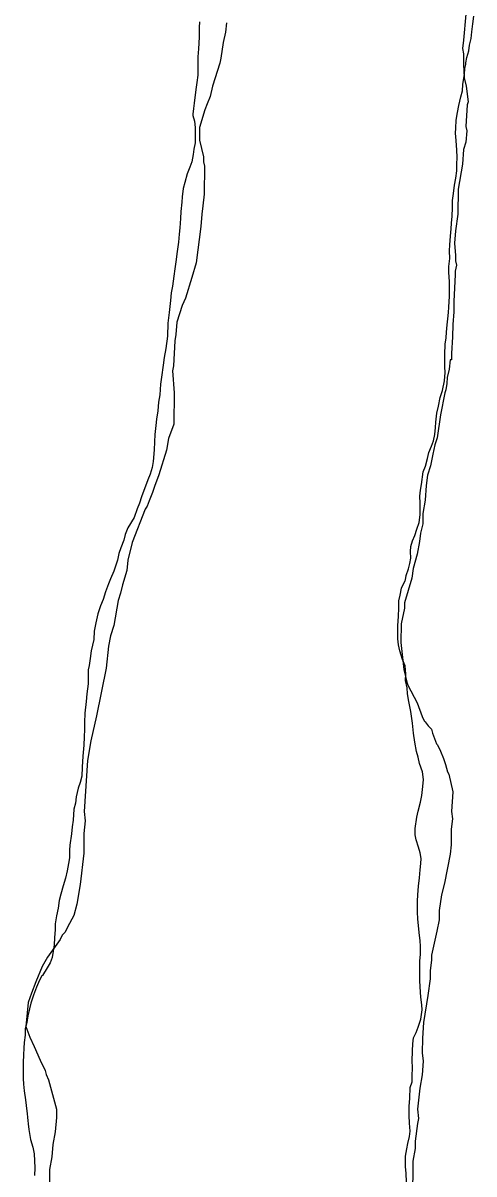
# Model space of a CAD drawing. Extents: x 3172231 to 3210228, y 940198 to 965780.
# Drawn here: x 3185935 to 3186194, y 958817 to 959477 of the extents above; entities that cross this region are included whole.
import ezdxf

# ---------------------------------------------------------------- set-up
doc = ezdxf.new("R2010")
doc.units = 0
doc.layers.add('V-SITE-VEGE', color=7, linetype='Continuous')
doc.layers.add('V-TOPO-SHOR', color=7, linetype='Continuous')

msp = doc.modelspace()

# ---------------------------------------------------------------- linework, layer by layer
at = {"layer": 'V-SITE-VEGE'}
for points in [[(3186051.665, 959477.579), (3186051.02, 959472.211), (3186049.772, 959466.256), (3186048.499, 959457.312), (3186047.876, 959454.334), (3186043.579, 959441.241), (3186042.332, 959435.284), (3186040.505, 959431.118), (3186039.279, 959427.551), (3186036.204, 959417.433), (3186036.141, 959410.27), (3186038.443, 959400.697), (3186038.414, 959397.713), (3186038.99, 959395.321), (3186038.846, 959379.205), (3186038.189, 959372.646), (3186037.55, 959367.876), (3186036.891, 959360.718), (3186034.314, 959339.851), (3186031.852, 959331.518), (3186028.162, 959319.613), (3186026.337, 959315.449), (3186023.267, 959305.926), (3186022.606, 959298.77), (3186021.977, 959295.194)], [(3186188.928, 959482.437), (3186187.599, 959467.528), (3186186.96, 959462.758), (3186187.529, 959459.768), (3186187.476, 959453.8), (3186188, 959446.036), (3186189.153, 959441.25), (3186190.269, 959432.286), (3186189.655, 959430.502), (3186188.946, 959417.972), (3186189.524, 959415.578), (3186188.864, 959409.018), (3186187.634, 959404.853), (3186186.964, 959396.503), (3186184.447, 959382.2), (3186184.318, 959367.874), (3186183.04, 959358.334), (3186182.378, 959351.179), (3186182.911, 959344.011), (3186182.884, 959341.027), (3186183.46, 959338.635), (3186182.831, 959335.059), (3186182.815, 959333.269), (3186182.079, 959317.755), (3186182.024, 959311.785), (3186181.365, 959304.63), (3186181.299, 959297.468), (3186180.617, 959287.92), (3186180.584, 959284.342), (3186179.988, 959284.346), (3186179.343, 959278.98), (3186178.106, 959274.217), (3186178.076, 959270.637), (3186177.447, 959267.059), (3186176.832, 959265.275), (3186174.334, 959252.762), (3186172.425, 959239.649), (3186171.194, 959235.481), (3186169.951, 959230.119), (3186168.7, 959223.566), (3186166.861, 959218.21), (3186166.212, 959212.246), (3186165.54, 959203.897), (3186164.276, 959196.147), (3186164.223, 959190.179)], [(3186021.977, 959295.194), (3186021.252, 959280.875), (3186020.627, 959277.895), (3186021.711, 959265.351), (3186021.549, 959247.445), (3186018.489, 959239.116), (3186017.238, 959232.563), (3186012.931, 959218.276), (3186010.486, 959211.732), (3186009.259, 959208.161), (3186007.426, 959203.403), (3186006.205, 959200.429), (3186004.995, 959198.65), (3185997.661, 959179.612), (3185995.183, 959169.488), (3185994.534, 959163.527), (3185992.07, 959155.189), (3185990.835, 959150.428), (3185989.606, 959146.26), (3185987.087, 959131.957), (3185985.244, 959126.005), (3185983.997, 959120.047), (3185982.69, 959107.524), (3185977.073, 959080.118), (3185973.962, 959065.816), (3185972.067, 959054.495), (3185970.015, 959025.266), (3185970.564, 959019.888), (3185969.903, 959012.732), (3185969.802, 959001.393), (3185967.85, 958983.501), (3185965.956, 958972.178), (3185964.107, 958965.628), (3185960.469, 958959.095), (3185959.247, 958956.121), (3185957.443, 958954.35), (3185956.226, 958951.97), (3185948.974, 958941.888), (3185945.943, 958936.545), (3185942.281, 958927.624), (3185939.836, 958921.078), (3185937.997, 958915.723), (3185936.68, 958902.007), (3185939.013, 958896.017), (3185941.351, 958890.624), (3185944.864, 958882.832), (3185947.794, 958876.837), (3185948.37, 958874.443), (3185949.537, 958871.451), (3185954.162, 958854.694), (3185954.121, 958849.92), (3185953.447, 958841.571), (3185952.189, 958834.417), (3185951.528, 958827.261), (3185950.27, 958820.11), (3185950.105, 958801.606)], [(3186164.223, 959190.179), (3186162.984, 959184.818), (3186162.341, 959180.05), (3186161.083, 959172.896), (3186158.622, 959164.563), (3186157.977, 959159.195), (3186153.67, 959144.908), (3186153.643, 959141.924), (3186151.771, 959132.989), (3186151.677, 959122.245), (3186153.328, 959106.711), (3186155.054, 959099.533), (3186155.634, 959097.737), (3186160.915, 959087.542), (3186163.83, 959079.757), (3186165.001, 959077.357), (3186165.593, 959076.757), (3186167.363, 959074.353), (3186169.136, 959072.546), (3186169.714, 959070.152), (3186172.046, 959064.164), (3186172.638, 959063.562), (3186174.397, 959059.963), (3186176.15, 959055.771), (3186177.312, 959052.179), (3186178.469, 959047.991), (3186179.057, 959046.791), (3186181.35, 959036.622), (3186180.652, 959025.289), (3186181.211, 959021.105), (3186180.562, 959015.143), (3186180.482, 959006.189), (3186179.837, 959000.823), (3186176.701, 958984.138), (3186174.852, 958977.589), (3186173.578, 958968.645), (3186173.529, 958963.275), (3186172.278, 958956.719), (3186169.171, 958943.018), (3186169.144, 958940.036), (3186168.493, 958934.073), (3186168.45, 958929.297), (3186167.17, 958919.755), (3186164.645, 958904.262), (3186163.969, 958895.314), (3186163.893, 958886.958), (3186164.446, 958882.178), (3186163.781, 958874.425), (3186162.517, 958866.675), (3186161.216, 958854.75), (3186161.765, 958849.374), (3186161.143, 958846.394), (3186159.857, 958836.258), (3186159.82, 958832.08), (3186158.562, 958824.929), (3186158.364, 958802.845)]]:
    msp.add_lwpolyline(points, dxfattribs=at)
at = {"layer": 'V-TOPO-SHOR'}
for points in [[(3186036.127, 959478.042), (3186036.098, 959474.829), (3186036.069, 959471.617), (3186036.049, 959469.262), (3186035.561, 959462.627), (3186035.303, 959457.918), (3186035.252, 959452.137), (3186035.209, 959447.424), (3186034.746, 959443.359), (3186034.066, 959439.298), (3186033.139, 959431.38), (3186032.684, 959428.386), (3186032.44, 959425.177), (3186032.432, 959424.321), (3186033.262, 959421.101), (3186033.657, 959417.456), (3186033.62, 959413.174), (3186033.792, 959408.674), (3186032.903, 959405.041), (3186032.661, 959402.047), (3186031.766, 959397.771), (3186030.671, 959394.783), (3186029.137, 959390.941), (3186027.808, 959386.027), (3186026.921, 959382.609), (3186026.233, 959377.69), (3186025.991, 959374.694), (3186025.516, 959369.344), (3186025.264, 959365.277), (3186025.004, 959359.926), (3186024.541, 959356.288), (3186024.074, 959351.795), (3186023.384, 959346.448), (3186022.688, 959340.457), (3186022.008, 959336.394), (3186021.545, 959332.331), (3186020.636, 959326.556)], [(3186183.288, 959410.118), (3186182.897, 959414.191), (3186183.138, 959417.188), (3186183.392, 959421.683), (3186184.074, 959426.174), (3186184.965, 959430.02), (3186186.083, 959435.151), (3186186.97, 959438.569), (3186187.218, 959442.208), (3186188.125, 959447.981), (3186188.371, 959451.406), (3186188.817, 959453.544), (3186188.828, 959454.615), (3186189.495, 959457.607), (3186190.601, 959461.451), (3186191.06, 959464.66), (3186191.951, 959468.506), (3186192.414, 959472.359), (3186192.881, 959476.85), (3186193.565, 959481.341)], [(3186161.667, 959004.911), (3186160.42, 959008.991), (3186159.803, 959011.995), (3186159.836, 959015.634), (3186160.752, 959022.051), (3186161.638, 959025.469), (3186162.97, 959030.597), (3186163.645, 959034.445), (3186164.336, 959039.58), (3186164.585, 959043.647), (3186163.983, 959048.148), (3186162.312, 959052.875), (3186161.489, 959056.525), (3186160.659, 959059.742), (3186159.637, 959065.108), (3186158.826, 959070.254), (3186158.237, 959076.04), (3186157.44, 959082.688), (3186156.205, 959088.482), (3186155.388, 959092.77), (3186155.206, 959096.199), (3186154.386, 959100.489), (3186154.421, 959104.343), (3186154.032, 959108.845), (3186152.568, 959112.499), (3186151.112, 959117.438), (3186150.286, 959120.873), (3186149.889, 959124.301), (3186149.922, 959127.943), (3186149.957, 959131.797), (3186150.221, 959137.363), (3186150.475, 959141.859), (3186150.512, 959146.139), (3186151.183, 959149.346), (3186152.076, 959153.407), (3186154.042, 959157.673), (3186154.259, 959158.099), (3186154.712, 959160.665), (3186156.031, 959164.51), (3186156.701, 959167.502), (3186157.37, 959170.494), (3186157.19, 959174.35), (3186157.432, 959177.346), (3186158.316, 959180.549), (3186159.627, 959183.538), (3186160.731, 959187.167), (3186162.05, 959191.011), (3186162.732, 959195.502), (3186162.765, 959198.928), (3186162.793, 959202.14), (3186162.615, 959206.211), (3186162.861, 959209.635), (3186163.531, 959212.84), (3186164.452, 959220.115), (3186165.767, 959223.316), (3186166.877, 959227.803), (3186167.766, 959231.221), (3186169.298, 959234.848), (3186170.394, 959237.836), (3186171.069, 959241.471), (3186171.534, 959245.537), (3186171.776, 959248.533), (3186172.249, 959253.667), (3186173.142, 959257.728), (3186174.256, 959262.644), (3186175.579, 959266.703), (3186176.699, 959272.261), (3186176.955, 959276.969), (3186176.771, 959280.183), (3186176.804, 959283.824), (3186176.832, 959287.25), (3186177.101, 959293.245), (3186177.562, 959296.88), (3186177.805, 959300.091), (3186178.272, 959304.37), (3186178.518, 959307.794), (3186178.979, 959311.429), (3186179.218, 959314.427), (3186179.247, 959317.639), (3186179.489, 959320.635), (3186179.528, 959324.917), (3186179.562, 959328.986), (3186179.186, 959334.557), (3186179.214, 959337.77), (3186179.683, 959342.477), (3186179.507, 959346.761), (3186179.753, 959350.185), (3186180.011, 959355.111), (3186180.478, 959359.389), (3186180.722, 959362.598), (3186180.971, 959366.666), (3186181.227, 959371.376), (3186181.266, 959375.658), (3186181.731, 959379.724), (3186182.415, 959384.428), (3186183.095, 959388.491), (3186183.773, 959392.554), (3186183.806, 959396.194), (3186183.845, 959400.476), (3186183.667, 959404.547), (3186183.288, 959410.118)], [(3186020.636, 959326.556), (3186019.958, 959322.707), (3186019.491, 959318.214), (3186018.786, 959311.368), (3186018.09, 959305.377), (3186017.807, 959297.884), (3186016.89, 959290.824), (3186015.987, 959285.694), (3186015.303, 959281.203), (3186014.385, 959274.356), (3186013.92, 959270.293), (3186013.439, 959264.3), (3186012.759, 959260.022), (3186012.286, 959255.101), (3186011.6, 959250.181), (3186011.139, 959246.544), (3186010.664, 959241.41), (3186010.412, 959237.343), (3186010.156, 959232.634), (3186009.669, 959225.999), (3186008.997, 959222.579), (3186007.891, 959218.732), (3186006.576, 959215.533), (3186002.849, 959205.715), (3186001.745, 959202.084), (3186000.43, 959198.883), (3185998.675, 959193.974), (3185995.193, 959188.008), (3185993.659, 959184.166), (3185992.775, 959180.963), (3185991.022, 959176.48), (3185989.922, 959173.279), (3185989.246, 959169.431), (3185987.046, 959163.025), (3185985.08, 959158.759), (3185983.983, 959155.771), (3185982.229, 959151.29), (3185980.904, 959146.805), (3185979.372, 959143.178), (3185977.832, 959138.692), (3185976.716, 959133.562), (3185975.815, 959128.645), (3185975.559, 959123.937), (3185974.887, 959120.729), (3185974.003, 959117.526), (3185973.534, 959113.033), (3185972.856, 959108.97), (3185972.405, 959106.619), (3185972.399, 959105.976), (3185972.368, 959102.334), (3185972.334, 959098.48), (3185971.639, 959092.705), (3185971.172, 959088.424), (3185970.47, 959081.793), (3185970.208, 959076.441), (3185970.173, 959072.372), (3185970.134, 959068.09), (3185969.878, 959063.379), (3185969.391, 959056.961), (3185968.907, 959050.753), (3185968.647, 959045.617), (3185967.758, 959041.984), (3185966.659, 959038.781), (3185965.542, 959033.651), (3185965.082, 959030.015), (3185964.195, 959026.595), (3185963.709, 959020.39), (3185963.247, 959016.54), (3185962.782, 959012.474), (3185961.868, 959006.058), (3185961.627, 959003.062), (3185961.588, 958998.779), (3185961.131, 958995.57), (3185960.236, 958991.296), (3185959.341, 958987.02), (3185958.018, 958982.75), (3185956.689, 958977.834), (3185955.8, 958974.201), (3185955.118, 958969.925), (3185954.221, 958965.436), (3185953.539, 958960.945), (3185953.51, 958957.731), (3185953.039, 958952.812), (3185952.789, 958948.958), (3185952.329, 958945.322), (3185951.655, 958941.687), (3185950.553, 958938.484), (3185948.816, 958935.715), (3185946.205, 958931.242), (3185945.775, 958931.031), (3185944.47, 958928.689), (3185942.721, 958924.633), (3185940.964, 958919.939), (3185939.426, 958915.454), (3185938.755, 958912.249), (3185937.862, 958908.188), (3185937.186, 958904.34), (3185936.297, 958900.707), (3185936.262, 958897.065), (3185935.582, 958892.789), (3185935.553, 958889.578)], [(3186154.806, 958812.87), (3186154.638, 958818.013), (3186154.243, 958821.656), (3186154.296, 958827.652), (3186154.978, 958831.929), (3186155.648, 958834.921), (3186156.541, 958838.982), (3186156.996, 958841.976), (3186156.611, 958846.691), (3186156.434, 958850.975), (3186156.479, 958856.116), (3186156.737, 958861.039), (3186157.006, 958867.033), (3186158.106, 958870.234), (3186158.134, 958873.448), (3186158.396, 958878.799), (3186158.212, 958882.228), (3186158.265, 958888.009), (3186158.515, 958892.076), (3186158.974, 958895.499), (3186160.502, 958898.698), (3186161.599, 958901.686), (3186163.14, 958906.169), (3186163.83, 958911.516), (3186163.641, 958914.516), (3186163.037, 958918.805), (3186162.851, 958921.805), (3186162.48, 958928.234), (3186162.515, 958932.088), (3186162.548, 958935.727), (3186162.582, 958939.584), (3186162.83, 958943.436), (3186162.873, 958948.147), (3186162.685, 958951.147), (3186162.085, 958955.863), (3186161.694, 958959.937), (3186161.298, 958963.58), (3186161.122, 958967.865), (3186161.175, 958973.861), (3186161.421, 958977.498), (3186161.681, 958982.424), (3186162.367, 958987.341), (3186162.621, 958991.837), (3186163.082, 958995.474), (3186163.324, 958998.47), (3186162.709, 959001.687), (3186161.667, 959004.911)], [(3185935.553, 958889.578), (3185935.306, 958885.724), (3185935.052, 958881.443), (3185935.015, 958877.161), (3185935.185, 958872.233), (3185935.369, 958869.018), (3185935.762, 958865.162), (3185936.358, 958860.015), (3185937.157, 958853.582), (3185937.36, 958852.081), (3185937.554, 958849.939), (3185937.753, 958848.225), (3185937.95, 958846.295), (3185938.349, 958843.078), (3185939.369, 958837.288), (3185940.612, 958832.779), (3185941.435, 958829.131), (3185941.792, 958820.99), (3185941.54, 958816.71)]]:
    msp.add_lwpolyline(points, dxfattribs=at)

doc.saveas('drawing.dxf')
